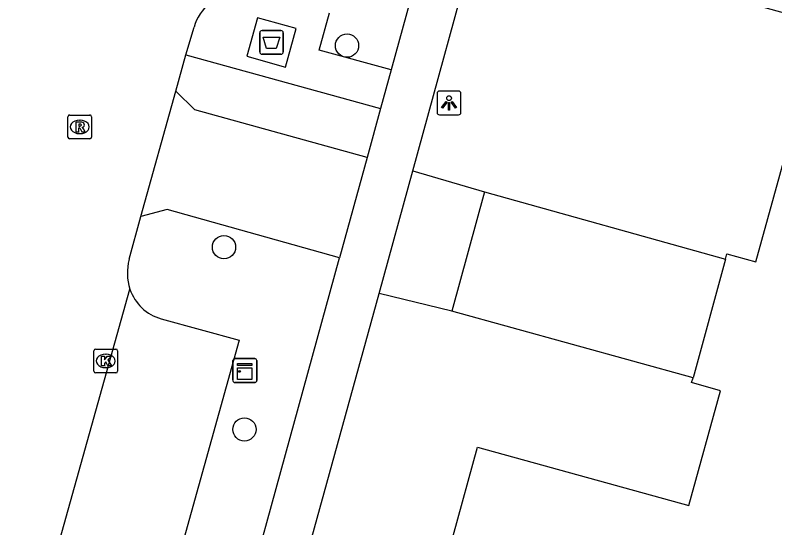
# Model space of a CAD drawing. Extents: x 159822 to 160765, y 380693 to 381634.
# Drawn here: x 160368.07 to 160399.97, y 380978.06 to 380999.58 of the extents above; entities that cross this region are included whole.
import ezdxf

# ---------------------------------------------------------------- set-up
doc = ezdxf.new("R2010")
doc.units = 0
for name, color, linetype in [('IMGEO_Afval_apart_plaats', 7, 'Continuous'), ('IMGEO_Boom', 7, 'Continuous'), ('IMGEO_Kast', 7, 'Continuous'), ('IMGEO_Kolk', 7, 'Continuous'), ('IMGEO_Lichtpunt', 7, 'Continuous'), ('IMGEO_Pand', 7, 'Continuous'), ('IMGEO_Parkeervlak_open', 7, 'Continuous'), ('IMGEO_Rijbaan_lokaal_gesloten', 7, 'Continuous'), ('IMGEO_Rijbaan_lokaal_open', 7, 'Continuous'), ('IMGEO_Rioolput', 7, 'Continuous'), ('IMGEO_Voetpad_gesloten', 7, 'Continuous'), ('IMGEO_Voetpad_open', 7, 'Continuous')]:
    doc.layers.add(name, color=color, linetype=linetype)

msp = doc.modelspace()

# ---------------------------------------------------------------- linework, layer by layer
at = {"layer": 'IMGEO_Afval_apart_plaats'}
for p, q in [((160378.336, 380998.035), (160378.336, 380998.835)), ((160378.336, 380998.835), (160378.336, 380998.035)), ((160378.436, 380998.935), (160379.226, 380998.935)), ((160379.226, 380998.935), (160378.436, 380998.935)), ((160379.326, 380998.835), (160379.326, 380998.035)), ((160379.326, 380998.035), (160379.326, 380998.835)), ((160379.226, 380997.935), (160378.436, 380997.935)), ((160378.436, 380997.935), (160379.226, 380997.935))]:
    msp.add_line(p, q, dxfattribs=at)
msp.add_lwpolyline([(160378.479, 380998.649), (160379.183, 380998.649), (160379.034, 380998.179), (160378.628, 380998.179), (160378.479, 380998.649)], dxfattribs=at)
for centre, start, end in [((160378.436, 380998.835), 90, 180), ((160378.436, 380998.835), 90, 180), ((160379.226, 380998.835), 0, 90), ((160379.226, 380998.835), 360, 90), ((160378.436, 380998.035), 180, 270), ((160378.436, 380998.035), 180, 270), ((160379.226, 380998.035), 270, 0), ((160379.226, 380998.035), 270, 0)]:
    msp.add_arc(centre, 0.1, start, end, dxfattribs=at)
at = {"layer": 'IMGEO_Boom'}
for centre in [(160382.004, 380998.3), (160376.837, 380989.839), (160377.695, 380982.188)]:
    msp.add_circle(centre, 0.489, dxfattribs=at)
at = {"layer": 'IMGEO_Kast'}
for p, q in [((160377.29, 380985.16), (160378.131, 380985.16)), ((160378.131, 380985.16), (160377.29, 380985.16)), ((160377.215, 380984.235), (160377.215, 380985.076)), ((160377.215, 380985.076), (160377.215, 380984.235)), ((160378.215, 380985.085), (160378.215, 380984.244)), ((160378.215, 380984.244), (160378.215, 380985.085)), ((160378.14, 380984.16), (160377.299, 380984.16)), ((160377.299, 380984.16), (160378.14, 380984.16))]:
    msp.add_line(p, q, dxfattribs=at)
for points in [[(160377.41, 380984.95), (160378.01, 380984.95), (160378.01, 380984.865), (160377.41, 380984.865), (160377.41, 380984.95)], [(160377.41, 380984.775), (160378.01, 380984.775), (160378.01, 380984.286), (160377.41, 380984.286), (160377.41, 380984.775)]]:
    msp.add_lwpolyline(points, dxfattribs=at)
msp.add_circle((160377.494, 380984.624), 0.0377, dxfattribs=at)
for centre, start, end in [((160377.293, 380985.082), 92.4484, 184.2845), ((160377.293, 380985.082), 92.4484, 184.2845), ((160378.137, 380985.082), 2.4484, 94.2845), ((160378.137, 380985.082), 2.4484, 94.2845), ((160377.293, 380984.238), 182.4484, 274.2845), ((160377.293, 380984.238), 182.4484, 274.2845), ((160378.137, 380984.238), 272.4484, 4.2845), ((160378.137, 380984.238), 272.4484, 4.2845)]:
    msp.add_arc(centre, 0.0779, start, end, dxfattribs=at)
at = {"layer": 'IMGEO_Kolk'}
for p, q in [((160371.369, 380984.636), (160371.369, 380985.488)), ((160371.444, 380985.562), (160372.296, 380985.562)), ((160372.37, 380985.488), (160372.37, 380984.636)), ((160371.857, 380985.342), (160371.882, 380985.342)), ((160372.296, 380984.562), (160371.444, 380984.562)), ((160371.88, 380984.782), (160371.855, 380984.782))]:
    msp.add_line(p, q, dxfattribs=at)
for points in [[(160371.369, 380984.636), (160371.369, 380985.488)], [(160371.444, 380985.562), (160372.296, 380985.562)], [(160372.37, 380985.488), (160372.37, 380984.636)], [(160371.69, 380985.262), (160371.813, 380985.262), (160371.813, 380985.111), (160371.943, 380985.262), (160372.107, 380985.262), (160371.961, 380985.111), (160372.114, 380984.862), (160371.962, 380984.862), (160371.877, 380985.026), (160371.813, 380984.959), (160371.813, 380984.862), (160371.69, 380984.862), (160371.69, 380985.262)], [(160372.296, 380984.562), (160371.444, 380984.562)]]:
    msp.add_lwpolyline(points, dxfattribs=at)
for centre, start, end in [((160371.446, 380985.486), 91.552, 178.448), ((160371.446, 380985.486), 91.552, 178.448), ((160372.294, 380985.486), 1.552, 88.448), ((160372.294, 380985.486), 1.552, 88.448), ((160371.446, 380984.638), 181.552, 268.448), ((160371.446, 380984.638), 181.552, 268.448), ((160372.294, 380984.638), 271.552, 358.448), ((160372.294, 380984.638), 271.552, 358.448)]:
    msp.add_arc(centre, 0.0765, start, end, dxfattribs=at)
for centre, major_axis, ratio, start_param, end_param in [((160371.856, 380985.062), (-0.387, 0.002), 0.722429, 4.712389, 7.853982), ((160371.881, 380985.062), (-0.39, 0.002), 0.717154, 1.570796, 4.712389)]:
    msp.add_ellipse(centre, major_axis=major_axis, ratio=ratio, start_param=start_param, end_param=end_param, dxfattribs=at)
at = {"layer": 'IMGEO_Lichtpunt'}
for p, q in [((160385.79, 380996.296), (160385.79, 380995.489)), ((160385.79, 380996.296), (160385.79, 380995.489)), ((160386.692, 380996.391), (160385.884, 380996.391)), ((160386.692, 380996.391), (160385.884, 380996.391)), ((160386.786, 380995.489), (160386.786, 380996.296)), ((160386.786, 380995.489), (160386.786, 380996.296)), ((160385.884, 380995.395), (160386.692, 380995.395)), ((160385.884, 380995.395), (160386.692, 380995.395))]:
    msp.add_line(p, q, dxfattribs=at)
for points in [[(160386.164, 380995.96), (160386.203, 380995.932), (160386.015, 380995.67), (160385.977, 380995.697), (160386.164, 380995.96)], [(160386.376, 380995.932), (160386.414, 380995.959), (160386.601, 380995.697), (160386.562, 380995.669), (160386.376, 380995.932)], [(160386.266, 380995.912), (160386.313, 380995.912), (160386.313, 380995.59), (160386.266, 380995.59), (160386.266, 380995.912)]]:
    msp.add_lwpolyline(points, dxfattribs=at)
msp.add_circle((160386.289, 380996.094), 0.0994, dxfattribs=at)
for centre, start, end in [((160385.884, 380996.296), 90, 180), ((160385.884, 380996.296), 90, 180), ((160386.692, 380996.296), 0, 90), ((160386.692, 380996.296), 0, 90), ((160385.884, 380995.489), 180, 270), ((160385.884, 380995.489), 180, 270), ((160386.692, 380995.489), 270, 0), ((160386.692, 380995.489), 270, 360)]:
    msp.add_arc(centre, 0.0946, start, end, dxfattribs=at)
at = {"layer": 'IMGEO_Pand'}
for points in [[(160397.905, 380989.342), (160397.954, 380989.554), (160399.171, 380989.223), (160401.948, 380999.234), (160398.345, 381000.232)], [(160397.905, 380989.342), (160396.537, 380984.352)], [(160385.446, 380973.998), (160387.488, 380981.439), (160396.363, 380978.996), (160397.69, 380983.814), (160396.473, 380984.162), (160396.537, 380984.352)]]:
    msp.add_lwpolyline(points, dxfattribs=at)
at = {"layer": 'IMGEO_Parkeervlak_open'}
msp.add_lwpolyline([(160374.201, 380986.831), (160377.471, 380985.931), (160373.132, 380970.354), (160369.868, 380971.239)], dxfattribs=at)
msp.add_arc((160374.727, 380988.706), 1.947, 198.9294, 254.3386, dxfattribs=at)
at = {"layer": 'IMGEO_Rijbaan_lokaal_gesloten'}
for points in [[(160387.784, 380992.157), (160386.407, 380987.152)], [(160387.784, 380992.157), (160397.905, 380989.342)], [(160396.537, 380984.352), (160386.407, 380987.152)]]:
    msp.add_lwpolyline(points, dxfattribs=at)
at = {"layer": 'IMGEO_Rijbaan_lokaal_open'}
for points in [[(160375.229, 380997.917), (160375.583, 380999.08)], [(160374.808, 380996.386), (160375.229, 380997.917)], [(160373.35, 380991.13), (160374.808, 380996.386)], [(160382.844, 380993.598), (160375.608, 380995.607), (160374.808, 380996.386)], [(160382.844, 380993.598), (160381.688, 380989.395)], [(160381.688, 380989.395), (160374.457, 380991.414), (160373.35, 380991.13)], [(160372.854, 380989.33), (160373.35, 380991.13)], [(160368.068, 380970.846), (160372.885, 380988.074)]]:
    msp.add_lwpolyline(points, dxfattribs=at)
for centre, radius, start, end in [((160377.558, 380998.512), 2.054, 130.1785, 163.9589), ((160375.028, 380988.755), 2.249, 165.1929, 197.6348)]:
    msp.add_arc(centre, radius, start, end, dxfattribs=at)
at = {"layer": 'IMGEO_Rioolput'}
for p, q in [((160370.352, 380995.387), (160371.204, 380995.387)), ((160370.277, 380994.461), (160370.277, 380995.313)), ((160370.765, 380995.167), (160370.79, 380995.167)), ((160371.278, 380995.313), (160371.278, 380994.461)), ((160371.204, 380994.387), (160370.352, 380994.387)), ((160370.788, 380994.607), (160370.763, 380994.607))]:
    msp.add_line(p, q, dxfattribs=at)
for points in [[(160370.352, 380995.387), (160371.204, 380995.387)], [(160370.277, 380994.461), (160370.277, 380995.313)], [(160370.866, 380995.085), (160370.614, 380995.087), (160370.614, 380994.687)], [(160370.792, 380995.006), (160370.738, 380995.006), (160370.738, 380994.925)], [(160371.278, 380995.313), (160371.278, 380994.461)], [(160370.614, 380994.687), (160370.738, 380994.687), (160370.738, 380994.849), (160370.749, 380994.849)], [(160370.738, 380994.925), (160370.79, 380994.925)], [(160370.796, 380994.82), (160370.867, 380994.687), (160371.007, 380994.687), (160370.942, 380994.813)], [(160371.204, 380994.387), (160370.352, 380994.387)]]:
    msp.add_lwpolyline(points, dxfattribs=at)
for centre, radius, start, end in [((160370.354, 380995.311), 0.0765, 91.552, 178.448), ((160370.354, 380995.311), 0.0765, 91.552, 178.448), ((160371.202, 380995.311), 0.0765, 1.552, 88.448), ((160371.202, 380995.311), 0.0765, 1.552, 88.448), ((160370.798, 380994.91), 0.0964, 77.0061, 93.1865), ((160370.812, 380994.967), 0.0378, 276.6634, 79.6772), ((160370.865, 380994.975), 0.109, 350.3612, 89.416), ((160370.748, 380994.796), 0.0533, 26.0293, 88.6989), ((160370.774, 380995.114), 0.19, 274.7715, 282.9687), ((160370.863, 380994.975), 0.112, 277.5842, 350.9817), ((160370.847, 380994.76), 0.108, 29.5134, 73.7905), ((160370.354, 380994.463), 0.0765, 181.552, 268.448), ((160370.354, 380994.463), 0.0765, 181.552, 268.448), ((160371.202, 380994.463), 0.0765, 271.552, 358.448), ((160371.202, 380994.463), 0.0765, 271.552, 358.448)]:
    msp.add_arc(centre, radius, start, end, dxfattribs=at)
for centre, major_axis, ratio, start_param, end_param in [((160370.764, 380994.887), (-0.387, 0.002), 0.722429, 4.712389, 7.853982), ((160370.789, 380994.887), (-0.39, 0.002), 0.717154, 1.570796, 4.712389)]:
    msp.add_ellipse(centre, major_axis=major_axis, ratio=ratio, start_param=start_param, end_param=end_param, dxfattribs=at)
at = {"layer": 'IMGEO_Voetpad_gesloten'}
for points in [[(160388.668, 381014.799), (160383.857, 380997.286)], [(160384.765, 380993.05), (160387.612, 381003.416)], [(160379.872, 380999.017), (160378.245, 380999.473), (160377.791, 380997.852), (160379.418, 380997.396), (160379.872, 380999.017)], [(160383.857, 380997.286), (160383.412, 380995.667)], [(160383.412, 380995.667), (160382.844, 380993.598)], [(160383.349, 380987.897), (160384.765, 380993.05)], [(160375.429, 380966.613), (160381.688, 380989.395)], [(160380.195, 380976.44), (160383.349, 380987.897)]]:
    msp.add_lwpolyline(points, dxfattribs=at)
at = {"layer": 'IMGEO_Voetpad_open'}
for points in [[(160383.857, 380997.286), (160380.833, 380998.108), (160381.269, 380999.681)], [(160375.229, 380997.917), (160383.412, 380995.667)], [(160384.765, 380993.05), (160387.784, 380992.157)], [(160386.407, 380987.152), (160383.349, 380987.897)]]:
    msp.add_lwpolyline(points, dxfattribs=at)

doc.saveas('drawing.dxf')
